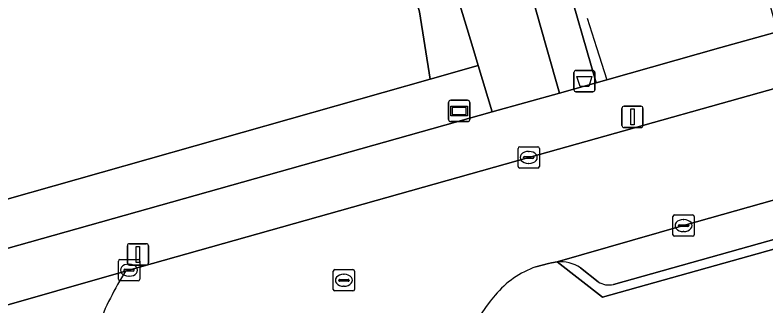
# Model space of a CAD drawing. Extents: x 159626 to 160723, y 388173 to 389416.
# Drawn here: x 159817.39 to 159852.61, y 388237.89 to 388251.52 of the extents above; entities that cross this region are included whole.
import ezdxf

# ---------------------------------------------------------------- set-up
doc = ezdxf.new("R2010")
doc.units = 0
for name, color, linetype in [('IMGEO_Afvalbak', 7, 'Continuous'), ('IMGEO_Berm_groen', 7, 'Continuous'), ('IMGEO_Fietspad_open', 7, 'Continuous'), ('IMGEO_Grasland_overig', 7, 'Continuous'), ('IMGEO_Groenvoorziening', 7, 'Continuous'), ('IMGEO_Hek', 7, 'Continuous'), ('IMGEO_Kolk', 7, 'Continuous'), ('IMGEO_Lichtmast', 7, 'Continuous'), ('IMGEO_Loofbos', 7, 'Continuous'), ('IMGEO_Parkeervlak_open', 7, 'Continuous'), ('IMGEO_Rijbaan_lokaal_onverhard', 7, 'Continuous'), ('IMGEO_Rijbaan_lokaal_open', 7, 'Continuous'), ('IMGEO_Rioolput', 7, 'Continuous'), ('IMGEO_Voetpad_open', 7, 'Continuous'), ('IMGEO_Wegwijzer', 7, 'Continuous')]:
    doc.layers.add(name, color=color, linetype=linetype)

msp = doc.modelspace()

# ---------------------------------------------------------------- linework, layer by layer
at = {"layer": 'IMGEO_Afvalbak'}
for p, q in [((159843.595, 388248.026), (159843.595, 388248.826)), ((159843.595, 388248.826), (159843.595, 388248.026)), ((159843.695, 388248.926), (159844.485, 388248.926)), ((159844.485, 388248.926), (159843.695, 388248.926)), ((159844.585, 388248.826), (159844.585, 388248.026)), ((159844.585, 388248.026), (159844.585, 388248.826)), ((159844.485, 388247.926), (159843.695, 388247.926)), ((159843.695, 388247.926), (159844.485, 388247.926))]:
    msp.add_line(p, q, dxfattribs=at)
msp.add_lwpolyline([(159843.738, 388248.64), (159844.442, 388248.64), (159844.293, 388248.17), (159843.887, 388248.17), (159843.738, 388248.64)], dxfattribs=at)
for centre, start, end in [((159843.695, 388248.826), 90, 180), ((159843.695, 388248.826), 90, 180), ((159844.485, 388248.826), 0, 90), ((159844.485, 388248.826), 360, 90), ((159843.695, 388248.026), 180, 270), ((159843.695, 388248.026), 180, 270), ((159844.485, 388248.026), 270, 0), ((159844.485, 388248.026), 270, 0)]:
    msp.add_arc(centre, 0.1, start, end, dxfattribs=at)
at = {"layer": 'IMGEO_Berm_groen'}
for points in [[(159839.772, 388246.983), (159839.11, 388249.163), (159836.863, 388248.526), (159783.949, 388233.524), (159783.971, 388233.009), (159753.661, 388223.087), (159706.375, 388210.063), (159713.72, 388213.419), (159703.872, 388211.198), (159696.727, 388207.495), (159696.998, 388206.367), (159699.698, 388206.901)], [(159755.968, 388222.214), (159767.275, 388225.855), (159784.145, 388231.332), (159839.772, 388246.983)]]:
    msp.add_lwpolyline(points, dxfattribs=at)
at = {"layer": 'IMGEO_Fietspad_open'}
msp.add_lwpolyline([(159822.575, 388239.522), (159803.017, 388233.924), (159784.206, 388228.672), (159783.809, 388228.543), (159760.201, 388220.898)], dxfattribs=at)
msp.add_arc((159834.742, 388231.79), 14.416, 147.5647, 159.1288, dxfattribs=at)
at = {"layer": 'IMGEO_Grasland_overig'}
msp.add_lwpolyline([(159774.766, 388398.746), (159814.819, 388385.452), (159818.335, 388384.285), (159819.43, 388383.922), (159822.466, 388382.684), (159825.074, 388380.889), (159826.546, 388378.509), (159827.048, 388375.565), (159826.869, 388372.226), (159821.579, 388336.6), (159819.705, 388323.977), (159819.468, 388317.319), (159819.928, 388310.672), (159821.081, 388304.11), (159821.62, 388301.941), (159823.95, 388293.09), (159834.227, 388258.789), (159836.361, 388251.667), (159836.863, 388248.526), (159839.11, 388249.163), (159838.856, 388250), (159829.454, 388280.953), (159823.136, 388303.622), (159821.835, 388311.631)], dxfattribs=at)
at = {"layer": 'IMGEO_Groenvoorziening'}
for points in [[(159843.132, 388253.608), (159844.644, 388248.354), (159845.138, 388248.493), (159850.494, 388250), (159853.021, 388250.711), (159853.151, 388250.281), (159853.266, 388250.313), (159850.46, 388260.367), (159851.865, 388260.755), (159847.155, 388277.751), (159843.254, 388289.038), (159841.824, 388288.562), (159838.981, 388297.034), (159836.407, 388306.706), (159835.074, 388318.639), (159835.887, 388325.474), (159840.495, 388356.911), (159835.259, 388357.683), (159834.937, 388356.106), (159830.468, 388324.77)], [(159826.951, 388304.525), (159827.935, 388299.874), (159833.711, 388280.363), (159842.317, 388250), (159842.921, 388247.869), (159844.644, 388248.354), (159843.132, 388253.608), (159829.2, 388300.385), (159827.703, 388306.16), (159826.946, 388311.926)], [(160020.117, 388276.986), (160019.381, 388280.018), (160019.313, 388280.785), (160019.315, 388281.813), (160019.579, 388287.147), (160016.393, 388286.257), (160000, 388281.676), (159943.07, 388265.766), (159923.296, 388260.24), (159886.729, 388250), (159844.944, 388238.299), (159842.813, 388239.959), (159842.555, 388239.919), (159842.41, 388239.878), (159841.82, 388239.721)]]:
    msp.add_lwpolyline(points, dxfattribs=at)
for centre, radius, start, end in [((159843.13, 388235.807), 4.128, 108.5108, 141.2594), ((159844.792, 388233.966), 6.588, 137.8126, 188.2117)]:
    msp.add_arc(centre, radius, start, end, dxfattribs=at)
at = {"layer": 'IMGEO_Hek'}
msp.add_lwpolyline([(159844.22, 388251.38), (159844.66, 388250), (159845.138, 388248.493)], dxfattribs=at)
at = {"layer": 'IMGEO_Kolk'}
for p, q in [((159840.98, 388244.425), (159840.98, 388245.277)), ((159841.055, 388245.351), (159841.907, 388245.351)), ((159841.468, 388245.131), (159841.493, 388245.131)), ((159841.981, 388245.277), (159841.981, 388244.425)), ((159841.239, 388244.845), (159841.239, 388244.857)), ((159841.677, 388244.808), (159841.279, 388244.808)), ((159841.282, 388244.894), (159841.68, 388244.894)), ((159841.723, 388244.857), (159841.723, 388244.845)), ((159841.491, 388244.571), (159841.466, 388244.571)), ((159841.907, 388244.351), (159841.055, 388244.351)), ((159848.24, 388241.231), (159848.24, 388242.083)), ((159848.315, 388242.157), (159849.167, 388242.157)), ((159848.728, 388241.937), (159848.753, 388241.937)), ((159849.241, 388242.083), (159849.241, 388241.231)), ((159848.499, 388241.651), (159848.499, 388241.663)), ((159848.937, 388241.614), (159848.539, 388241.614)), ((159848.542, 388241.7), (159848.94, 388241.7)), ((159848.983, 388241.663), (159848.983, 388241.651)), ((159848.751, 388241.377), (159848.726, 388241.377)), ((159849.167, 388241.157), (159848.315, 388241.157)), ((159822.234, 388239.143), (159822.234, 388239.995)), ((159822.309, 388240.069), (159823.161, 388240.069)), ((159822.722, 388239.849), (159822.747, 388239.849)), ((159823.235, 388239.995), (159823.235, 388239.143)), ((159822.493, 388239.563), (159822.493, 388239.575)), ((159822.931, 388239.526), (159822.533, 388239.526)), ((159822.536, 388239.612), (159822.934, 388239.612)), ((159822.977, 388239.575), (159822.977, 388239.563)), ((159822.745, 388239.289), (159822.72, 388239.289)), ((159823.161, 388239.069), (159822.309, 388239.069))]:
    msp.add_line(p, q, dxfattribs=at)
for points in [[(159840.98, 388244.425), (159840.98, 388245.277)], [(159841.055, 388245.351), (159841.907, 388245.351)], [(159841.981, 388245.277), (159841.981, 388244.425)], [(159841.907, 388244.351), (159841.055, 388244.351)], [(159848.24, 388241.231), (159848.24, 388242.083)], [(159848.315, 388242.157), (159849.167, 388242.157)], [(159849.241, 388242.083), (159849.241, 388241.231)], [(159849.167, 388241.157), (159848.315, 388241.157)], [(159822.234, 388239.143), (159822.234, 388239.995)], [(159822.309, 388240.069), (159823.161, 388240.069)], [(159823.235, 388239.995), (159823.235, 388239.143)], [(159823.161, 388239.069), (159822.309, 388239.069)]]:
    msp.add_lwpolyline(points, dxfattribs=at)
for centre, radius, start, end in [((159841.057, 388245.275), 0.0765, 91.552, 178.448), ((159841.057, 388245.275), 0.0765, 91.552, 178.448), ((159841.905, 388245.275), 0.0765, 1.552, 88.448), ((159841.905, 388245.275), 0.0765, 1.552, 88.448), ((159841.279, 388244.854), 0.0403, 85.8775, 175.7526), ((159841.276, 388244.844), 0.0366, 178.938, 274.7102), ((159841.68, 388244.851), 0.043, 264.8664, 352.4533), ((159841.684, 388244.856), 0.0386, 1.7309, 96.639), ((159841.057, 388244.427), 0.0765, 181.552, 268.448), ((159841.057, 388244.427), 0.0765, 181.552, 268.448), ((159841.905, 388244.427), 0.0765, 271.552, 358.448), ((159841.905, 388244.427), 0.0765, 271.552, 358.448), ((159848.317, 388242.081), 0.0765, 91.552, 178.448), ((159848.317, 388242.081), 0.0765, 91.552, 178.448), ((159849.165, 388242.081), 0.0765, 1.552, 88.448), ((159849.165, 388242.081), 0.0765, 1.552, 88.448), ((159848.539, 388241.66), 0.0403, 85.8775, 175.7526), ((159848.536, 388241.65), 0.0366, 178.938, 274.7102), ((159848.94, 388241.657), 0.043, 264.8664, 352.4533), ((159848.944, 388241.662), 0.0386, 1.7309, 96.639), ((159848.317, 388241.233), 0.0765, 181.552, 268.448), ((159848.317, 388241.233), 0.0765, 181.552, 268.448), ((159849.165, 388241.233), 0.0765, 271.552, 358.448), ((159849.165, 388241.233), 0.0765, 271.552, 358.448), ((159822.311, 388239.993), 0.0765, 91.552, 178.448), ((159822.311, 388239.993), 0.0765, 91.552, 178.448), ((159823.159, 388239.993), 0.0765, 1.552, 88.448), ((159823.159, 388239.993), 0.0765, 1.552, 88.448), ((159822.533, 388239.572), 0.0403, 85.8775, 175.7526), ((159822.53, 388239.562), 0.0366, 178.938, 274.7102), ((159822.934, 388239.569), 0.043, 264.8664, 352.4533), ((159822.938, 388239.574), 0.0386, 1.7309, 96.639), ((159822.311, 388239.145), 0.0765, 181.552, 268.448), ((159822.311, 388239.145), 0.0765, 181.552, 268.448), ((159823.159, 388239.145), 0.0765, 271.552, 358.448), ((159823.159, 388239.145), 0.0765, 271.552, 358.448)]:
    msp.add_arc(centre, radius, start, end, dxfattribs=at)
for centre, major_axis, ratio, start_param, end_param in [((159841.467, 388244.851), (-0.387, 0.002), 0.722429, 4.712389, 7.853982), ((159841.492, 388244.851), (-0.39, 0.002), 0.717154, 1.570796, 4.712389), ((159848.727, 388241.657), (-0.387, 0.002), 0.722429, 4.712389, 7.853982), ((159848.752, 388241.657), (-0.39, 0.002), 0.717154, 1.570796, 4.712389), ((159822.721, 388239.569), (-0.387, 0.002), 0.722429, 4.712389, 7.853982), ((159822.746, 388239.569), (-0.39, 0.002), 0.717154, 1.570796, 4.712389)]:
    msp.add_ellipse(centre, major_axis=major_axis, ratio=ratio, start_param=start_param, end_param=end_param, dxfattribs=at)
at = {"layer": 'IMGEO_Lichtmast'}
for p, q in [((159845.948, 388247.249), (159846.738, 388247.249)), ((159846.738, 388247.249), (159845.948, 388247.249)), ((159845.848, 388246.349), (159845.848, 388247.149)), ((159845.848, 388247.149), (159845.848, 388246.349)), ((159846.838, 388247.149), (159846.838, 388246.349)), ((159846.838, 388246.349), (159846.838, 388247.149)), ((159846.738, 388246.249), (159845.948, 388246.249)), ((159845.948, 388246.249), (159846.738, 388246.249)), ((159822.656, 388239.909), (159822.656, 388240.709)), ((159822.656, 388240.709), (159822.656, 388239.909)), ((159822.756, 388240.809), (159823.546, 388240.809)), ((159823.546, 388240.809), (159822.756, 388240.809)), ((159823.646, 388240.709), (159823.646, 388239.909)), ((159823.646, 388239.909), (159823.646, 388240.709)), ((159823.546, 388239.809), (159822.756, 388239.809)), ((159822.756, 388239.809), (159823.546, 388239.809))]:
    msp.add_line(p, q, dxfattribs=at)
for points in [[(159846.268, 388247.124), (159846.418, 388247.124), (159846.418, 388246.374), (159846.268, 388246.374), (159846.268, 388247.124)], [(159823.076, 388240.684), (159823.226, 388240.684), (159823.226, 388239.934), (159823.076, 388239.934), (159823.076, 388240.684)]]:
    msp.add_lwpolyline(points, dxfattribs=at)
for centre, start, end in [((159845.948, 388247.149), 90, 180), ((159845.948, 388247.149), 90, 180), ((159846.738, 388247.149), 0, 90), ((159846.738, 388247.149), 360, 90), ((159845.948, 388246.349), 180, 270), ((159845.948, 388246.349), 180, 270), ((159846.738, 388246.349), 270, 0), ((159846.738, 388246.349), 270, 0), ((159822.756, 388240.709), 90, 180), ((159822.756, 388240.709), 90, 180), ((159823.546, 388240.709), 0, 90), ((159823.546, 388240.709), 360, 90), ((159822.756, 388239.909), 180, 270), ((159822.756, 388239.909), 180, 270), ((159823.546, 388239.909), 270, 0), ((159823.546, 388239.909), 270, 0)]:
    msp.add_arc(centre, 0.1, start, end, dxfattribs=at)
at = {"layer": 'IMGEO_Loofbos'}
msp.add_lwpolyline([(159780.076, 388237.482), (159783.949, 388233.524), (159836.863, 388248.526), (159836.361, 388251.667), (159834.227, 388258.789), (159823.95, 388293.09), (159821.62, 388301.941), (159821.081, 388304.11), (159819.928, 388310.672), (159819.468, 388317.319)], dxfattribs=at)
at = {"layer": 'IMGEO_Parkeervlak_open'}
for points in [[(160015.391, 388288.325), (160013.445, 388287.791), (160000.787, 388284.187), (160000, 388283.967), (159961.24, 388273.152), (159942.469, 388267.934), (159942.447, 388267.928), (159922.721, 388262.424), (159901.075, 388256.353), (159883.393, 388251.41), (159878.37, 388250), (159863.481, 388245.821), (159848.736, 388241.658), (159842.813, 388239.959)], [(159845.459, 388238.901), (159885.039, 388250), (159923.193, 388260.699), (159942.941, 388266.216), (160000, 388282.156), (160013.39, 388285.897)], [(159843.905, 388239.681), (159844.736, 388239.028)]]:
    msp.add_lwpolyline(points, dxfattribs=at)
for centre, radius, start, end in [((159842.939, 388238.168), 1.795, 57.4253, 94.0089), ((159845.237, 388239.758), 0.885, 235.5489, 284.5256)]:
    msp.add_arc(centre, radius, start, end, dxfattribs=at)
at = {"layer": 'IMGEO_Rijbaan_lokaal_onverhard'}
msp.add_lwpolyline([(159821.835, 388311.631), (159823.136, 388303.622), (159829.454, 388280.953), (159838.856, 388250), (159839.11, 388249.163), (159839.772, 388246.983), (159842.921, 388247.869), (159842.317, 388250), (159833.711, 388280.363), (159827.935, 388299.874), (159826.951, 388304.525)], dxfattribs=at)
at = {"layer": 'IMGEO_Rijbaan_lokaal_open'}
for points in [[(159941.069, 388272.705), (159898.585, 388260.761), (159893.865, 388259.454), (159893.304, 388259.29), (159891.674, 388258.813), (159887.008, 388257.53), (159863.19, 388250.942), (159859.832, 388250), (159855.844, 388248.881), (159841.477, 388244.85), (159822.731, 388239.568), (159822.575, 388239.522)], [(159841.82, 388239.721), (159842.41, 388239.878), (159842.555, 388239.919), (159842.813, 388239.959), (159848.736, 388241.658), (159863.481, 388245.821), (159878.37, 388250), (159883.393, 388251.41), (159901.075, 388256.353), (159922.721, 388262.424), (159942.447, 388267.928)]]:
    msp.add_lwpolyline(points, dxfattribs=at)
for centre, radius, start, end in [((159834.742, 388231.79), 14.416, 147.5647, 159.1288), ((159843.13, 388235.807), 4.128, 108.5108, 141.2594), ((159844.792, 388233.966), 6.588, 137.8126, 188.2117)]:
    msp.add_arc(centre, radius, start, end, dxfattribs=at)
at = {"layer": 'IMGEO_Rioolput'}
for p, q in [((159832.311, 388238.668), (159832.311, 388239.52)), ((159832.386, 388239.594), (159833.238, 388239.594)), ((159833.312, 388239.52), (159833.312, 388238.668)), ((159832.57, 388239.088), (159832.57, 388239.1)), ((159832.613, 388239.137), (159833.011, 388239.137)), ((159832.799, 388239.374), (159832.824, 388239.374)), ((159833.054, 388239.1), (159833.054, 388239.088)), ((159833.008, 388239.051), (159832.61, 388239.051)), ((159832.822, 388238.814), (159832.797, 388238.814)), ((159833.238, 388238.594), (159832.386, 388238.594))]:
    msp.add_line(p, q, dxfattribs=at)
for points in [[(159832.311, 388238.668), (159832.311, 388239.52)], [(159832.386, 388239.594), (159833.238, 388239.594)], [(159833.312, 388239.52), (159833.312, 388238.668)], [(159833.238, 388238.594), (159832.386, 388238.594)]]:
    msp.add_lwpolyline(points, dxfattribs=at)
for centre, radius, start, end in [((159832.388, 388239.518), 0.0765, 91.552, 178.448), ((159832.388, 388239.518), 0.0765, 91.552, 178.448), ((159833.236, 388239.518), 0.0765, 1.552, 88.448), ((159833.236, 388239.518), 0.0765, 1.552, 88.448), ((159832.61, 388239.097), 0.0403, 85.8775, 175.7526), ((159832.607, 388239.087), 0.0366, 178.938, 274.7102), ((159833.011, 388239.094), 0.043, 264.8664, 352.4533), ((159833.015, 388239.099), 0.0386, 1.7309, 96.639), ((159832.388, 388238.67), 0.0765, 181.552, 268.448), ((159832.388, 388238.67), 0.0765, 181.552, 268.448), ((159833.236, 388238.67), 0.0765, 271.552, 358.448), ((159833.236, 388238.67), 0.0765, 271.552, 358.448)]:
    msp.add_arc(centre, radius, start, end, dxfattribs=at)
for centre, major_axis, ratio, start_param, end_param in [((159832.798, 388239.094), (-0.387, 0.002), 0.722429, 4.712389, 7.853982), ((159832.823, 388239.094), (-0.39, 0.002), 0.717154, 1.570796, 4.712389)]:
    msp.add_ellipse(centre, major_axis=major_axis, ratio=ratio, start_param=start_param, end_param=end_param, dxfattribs=at)
at = {"layer": 'IMGEO_Voetpad_open'}
for points in [[(160014.596, 388292.994), (160013.985, 388295.31), (160013.03, 388294.925), (160000, 388291.371), (159940.482, 388274.742), (159893.644, 388261.656), (159890.751, 388260.859), (159859.945, 388252.179), (159854.746, 388250.727), (159853.266, 388250.313), (159853.151, 388250.281), (159853.021, 388250.711), (159850.494, 388250), (159845.138, 388248.493), (159844.644, 388248.354), (159842.921, 388247.869), (159839.772, 388246.983), (159784.145, 388231.332), (159767.275, 388225.855), (159755.968, 388222.214)], [(159842.813, 388239.959), (159844.944, 388238.299), (159886.729, 388250), (159923.296, 388260.24), (159943.07, 388265.766), (160000, 388281.676), (160016.393, 388286.257), (160015.802, 388288.44)], [(160013.39, 388285.897), (160000, 388282.156), (159942.941, 388266.216), (159923.193, 388260.699), (159885.039, 388250), (159845.459, 388238.901)], [(159760.201, 388220.898), (159783.809, 388228.543), (159784.206, 388228.672), (159803.017, 388233.924), (159822.575, 388239.522), (159822.731, 388239.568), (159841.477, 388244.85), (159855.844, 388248.881), (159859.832, 388250), (159863.19, 388250.942), (159887.008, 388257.53), (159891.674, 388258.813), (159891.55, 388259.277), (159893.727, 388259.886), (159893.865, 388259.454), (159898.585, 388260.761), (159941.069, 388272.705)], [(159844.736, 388239.028), (159843.905, 388239.681)]]:
    msp.add_lwpolyline(points, dxfattribs=at)
for centre, radius, start, end in [((159842.939, 388238.168), 1.795, 57.4253, 94.0089), ((159845.237, 388239.758), 0.885, 235.5489, 284.5256)]:
    msp.add_arc(centre, radius, start, end, dxfattribs=at)
at = {"layer": 'IMGEO_Wegwijzer'}
for p, q in [((159837.824, 388247.527), (159838.614, 388247.527)), ((159838.614, 388247.527), (159837.824, 388247.527)), ((159837.724, 388246.627), (159837.724, 388247.427)), ((159837.724, 388247.427), (159837.724, 388246.627)), ((159838.714, 388247.427), (159838.714, 388246.627)), ((159838.714, 388246.627), (159838.714, 388247.427)), ((159838.614, 388246.527), (159837.824, 388246.527)), ((159837.824, 388246.527), (159838.614, 388246.527))]:
    msp.add_line(p, q, dxfattribs=at)
for points in [[(159837.825, 388247.259), (159838.613, 388247.259), (159838.613, 388246.795), (159837.825, 388246.795), (159837.825, 388247.259)], [(159837.89, 388247.194), (159837.89, 388246.86), (159838.548, 388246.86), (159838.548, 388247.194), (159837.89, 388247.194)]]:
    msp.add_lwpolyline(points, dxfattribs=at)
for centre, start, end in [((159837.824, 388247.427), 90, 180), ((159837.824, 388247.427), 90, 180), ((159838.614, 388247.427), 0, 90), ((159838.614, 388247.427), 360, 90), ((159837.824, 388246.627), 180, 270), ((159837.824, 388246.627), 180, 270), ((159838.614, 388246.627), 270, 0), ((159838.614, 388246.627), 270, 0)]:
    msp.add_arc(centre, 0.1, start, end, dxfattribs=at)

doc.saveas('drawing.dxf')
